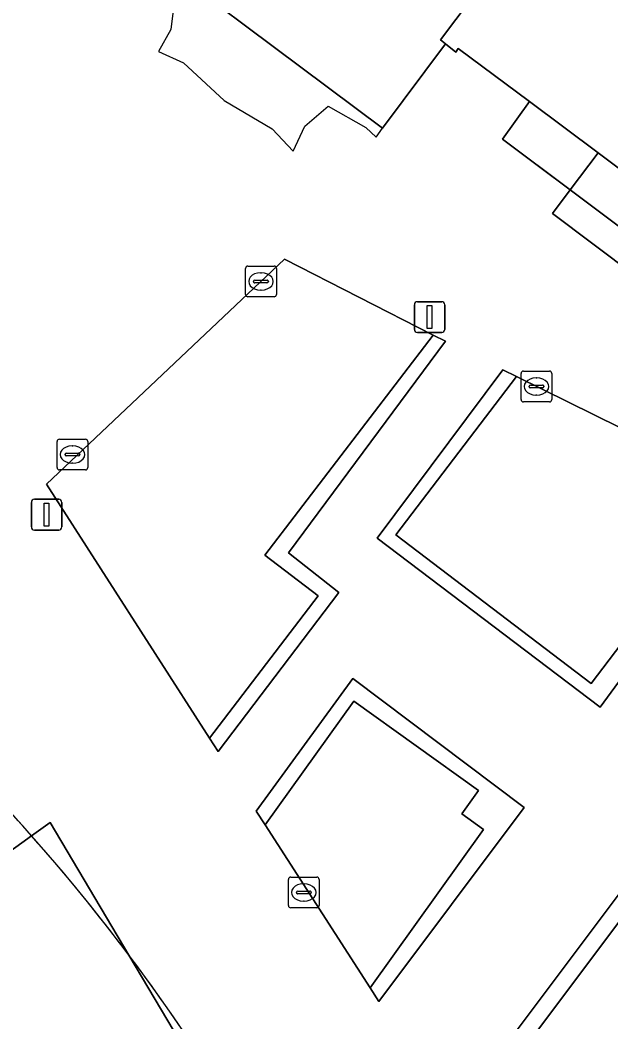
# Model space of a CAD drawing. Extents: x 159716 to 160783, y 383290 to 384031.
# Drawn here: x 160334.73 to 160353.97, y 383782.17 to 383814.78 of the extents above; entities that cross this region are included whole.
import ezdxf

# ---------------------------------------------------------------- set-up
doc = ezdxf.new("R2010")
doc.units = 0
for name, color, linetype in [('IMGEO_Groenvoorziening', 7, 'Continuous'), ('IMGEO_Kolk', 7, 'Continuous'), ('IMGEO_Lichtmast', 7, 'Continuous'), ('IMGEO_Muur', 7, 'Continuous'), ('IMGEO_Pand', 7, 'Continuous'), ('IMGEO_Pand_overbouw', 7, 'Continuous'), ('IMGEO_Voetpad_open', 7, 'Continuous')]:
    doc.layers.add(name, color=color, linetype=linetype)

msp = doc.modelspace()

# ---------------------------------------------------------------- linework, layer by layer
at = {"layer": 'IMGEO_Groenvoorziening'}
for points in [[(160370.087, 383796.189), (160370.97, 383797.365), (160353.549, 383810.457), (160352.644, 383809.254)], [(160352.644, 383809.254), (160352.069, 383808.487), (160369.487, 383795.389), (160370.087, 383796.189)], [(160348.177, 383804.529), (160343.334, 383806.994), (160335.583, 383799.672), (160340.9, 383791.41), (160344.432, 383796.036), (160342.702, 383797.358)], [(160357.838, 383799.125), (160355.948, 383800.683), (160350.888, 383803.176), (160346.966, 383798.023), (160350.827, 383795.084), (160353.319, 383793.188)], [(160342.706, 383788.58), (160346.123, 383783.282), (160349.823, 383788.437), (160349.113, 383788.947), (160349.651, 383789.697), (160345.595, 383792.607)], [(160349.11, 383778.603), (160352.449, 383773.374), (160359.187, 383782.35), (160354.54, 383785.838)]]:
    msp.add_lwpolyline(points, close=True, dxfattribs=at)
at = {"layer": 'IMGEO_Kolk'}
for p, q in [((160342.071, 383805.848), (160342.071, 383806.7)), ((160342.146, 383806.774), (160342.998, 383806.774)), ((160342.559, 383806.554), (160342.584, 383806.554)), ((160343.072, 383806.7), (160343.072, 383805.848)), ((160342.33, 383806.268), (160342.33, 383806.28)), ((160342.768, 383806.231), (160342.37, 383806.231)), ((160342.373, 383806.317), (160342.771, 383806.317)), ((160342.814, 383806.28), (160342.814, 383806.268)), ((160342.582, 383805.994), (160342.557, 383805.994)), ((160342.998, 383805.774), (160342.146, 383805.774)), ((160351.041, 383802.428), (160351.041, 383803.28)), ((160351.116, 383803.354), (160351.968, 383803.354)), ((160352.042, 383803.28), (160352.042, 383802.428)), ((160351.343, 383802.897), (160351.741, 383802.897)), ((160351.529, 383803.134), (160351.554, 383803.134)), ((160351.3, 383802.848), (160351.3, 383802.86)), ((160351.738, 383802.811), (160351.34, 383802.811)), ((160351.552, 383802.574), (160351.527, 383802.574)), ((160351.784, 383802.86), (160351.784, 383802.848)), ((160351.968, 383802.354), (160351.116, 383802.354)), ((160335.931, 383800.213), (160335.931, 383801.065)), ((160336.006, 383801.139), (160336.858, 383801.139)), ((160336.932, 383801.065), (160336.932, 383800.213)), ((160336.19, 383800.633), (160336.19, 383800.645)), ((160336.628, 383800.596), (160336.23, 383800.596)), ((160336.233, 383800.682), (160336.631, 383800.682)), ((160336.419, 383800.919), (160336.444, 383800.919)), ((160336.674, 383800.645), (160336.674, 383800.633)), ((160336.442, 383800.359), (160336.417, 383800.359)), ((160336.858, 383800.139), (160336.006, 383800.139)), ((160343.465, 383785.957), (160343.465, 383786.809)), ((160343.54, 383786.883), (160344.392, 383786.883)), ((160343.953, 383786.663), (160343.978, 383786.663)), ((160344.466, 383786.809), (160344.466, 383785.957)), ((160343.724, 383786.377), (160343.724, 383786.389)), ((160344.162, 383786.34), (160343.764, 383786.34)), ((160343.767, 383786.426), (160344.165, 383786.426)), ((160344.208, 383786.389), (160344.208, 383786.377)), ((160343.976, 383786.103), (160343.951, 383786.103)), ((160344.392, 383785.883), (160343.54, 383785.883))]:
    msp.add_line(p, q, dxfattribs=at)
for points in [[(160342.071, 383805.848), (160342.071, 383806.7)], [(160342.146, 383806.774), (160342.998, 383806.774)], [(160343.072, 383806.7), (160343.072, 383805.848)], [(160342.998, 383805.774), (160342.146, 383805.774)], [(160351.041, 383802.428), (160351.041, 383803.28)], [(160351.116, 383803.354), (160351.968, 383803.354)], [(160352.042, 383803.28), (160352.042, 383802.428)], [(160351.968, 383802.354), (160351.116, 383802.354)], [(160335.931, 383800.213), (160335.931, 383801.065)], [(160336.006, 383801.139), (160336.858, 383801.139)], [(160336.932, 383801.065), (160336.932, 383800.213)], [(160336.858, 383800.139), (160336.006, 383800.139)], [(160343.465, 383785.957), (160343.465, 383786.809)], [(160343.54, 383786.883), (160344.392, 383786.883)], [(160344.466, 383786.809), (160344.466, 383785.957)], [(160344.392, 383785.883), (160343.54, 383785.883)]]:
    msp.add_lwpolyline(points, dxfattribs=at)
for centre, radius, start, end in [((160342.148, 383806.698), 0.0765, 91.552, 178.448), ((160342.148, 383806.698), 0.0765, 91.552, 178.448), ((160342.996, 383806.698), 0.0765, 1.552, 88.448), ((160342.996, 383806.698), 0.0765, 1.552, 88.448), ((160342.37, 383806.277), 0.0403, 85.8775, 175.7526), ((160342.367, 383806.267), 0.0366, 178.938, 274.7102), ((160342.771, 383806.274), 0.043, 264.8664, 352.4533), ((160342.775, 383806.279), 0.0386, 1.7309, 96.639), ((160342.148, 383805.85), 0.0765, 181.552, 268.448), ((160342.148, 383805.85), 0.0765, 181.552, 268.448), ((160342.996, 383805.85), 0.0765, 271.552, 358.448), ((160342.996, 383805.85), 0.0765, 271.552, 358.448), ((160351.118, 383803.278), 0.0765, 91.552, 178.448), ((160351.118, 383803.278), 0.0765, 91.552, 178.448), ((160351.966, 383803.278), 0.0765, 1.552, 88.448), ((160351.966, 383803.278), 0.0765, 1.552, 88.448), ((160351.34, 383802.857), 0.0403, 85.8775, 175.7526), ((160351.745, 383802.859), 0.0386, 1.7309, 96.639), ((160351.337, 383802.847), 0.0366, 178.938, 274.7102), ((160351.741, 383802.854), 0.043, 264.8664, 352.4533), ((160351.118, 383802.43), 0.0765, 181.552, 268.448), ((160351.118, 383802.43), 0.0765, 181.552, 268.448), ((160351.966, 383802.43), 0.0765, 271.552, 358.448), ((160351.966, 383802.43), 0.0765, 271.552, 358.448), ((160336.008, 383801.063), 0.0765, 91.552, 178.448), ((160336.008, 383801.063), 0.0765, 91.552, 178.448), ((160336.856, 383801.063), 0.0765, 1.552, 88.448), ((160336.856, 383801.063), 0.0765, 1.552, 88.448), ((160336.23, 383800.642), 0.0403, 85.8775, 175.7526), ((160336.227, 383800.632), 0.0366, 178.938, 274.7102), ((160336.631, 383800.639), 0.043, 264.8664, 352.4533), ((160336.635, 383800.644), 0.0386, 1.7309, 96.639), ((160336.008, 383800.215), 0.0765, 181.552, 268.448), ((160336.008, 383800.215), 0.0765, 181.552, 268.448), ((160336.856, 383800.215), 0.0765, 271.552, 358.448), ((160336.856, 383800.215), 0.0765, 271.552, 358.448), ((160343.542, 383786.807), 0.0765, 91.552, 178.448), ((160343.542, 383786.807), 0.0765, 91.552, 178.448), ((160344.39, 383786.807), 0.0765, 1.552, 88.448), ((160344.39, 383786.807), 0.0765, 1.552, 88.448), ((160343.764, 383786.386), 0.0403, 85.8775, 175.7526), ((160343.761, 383786.376), 0.0366, 178.938, 274.7102), ((160344.165, 383786.383), 0.043, 264.8664, 352.4533), ((160344.169, 383786.388), 0.0386, 1.7309, 96.639), ((160343.542, 383785.959), 0.0765, 181.552, 268.448), ((160343.542, 383785.959), 0.0765, 181.552, 268.448), ((160344.39, 383785.959), 0.0765, 271.552, 358.448), ((160344.39, 383785.959), 0.0765, 271.552, 358.448)]:
    msp.add_arc(centre, radius, start, end, dxfattribs=at)
for centre, major_axis, ratio, start_param, end_param in [((160342.558, 383806.274), (-0.387, 0.002), 0.722429, 4.712389, 7.853982), ((160342.583, 383806.274), (-0.39, 0.002), 0.717154, 1.570796, 4.712389), ((160351.528, 383802.854), (-0.387, 0.002), 0.722429, 4.712389, 7.853982), ((160351.553, 383802.854), (-0.39, 0.002), 0.717154, 1.570796, 4.712389), ((160336.418, 383800.639), (-0.387, 0.002), 0.722429, 4.712389, 7.853982), ((160336.443, 383800.639), (-0.39, 0.002), 0.717154, 1.570796, 4.712389), ((160343.952, 383786.383), (-0.387, 0.002), 0.722429, 4.712389, 7.853982), ((160343.977, 383786.383), (-0.39, 0.002), 0.717154, 1.570796, 4.712389)]:
    msp.add_ellipse(centre, major_axis=major_axis, ratio=ratio, start_param=start_param, end_param=end_param, dxfattribs=at)
at = {"layer": 'IMGEO_Lichtmast'}
for p, q in [((160347.568, 383804.713), (160347.568, 383805.513)), ((160347.568, 383805.513), (160347.568, 383804.713)), ((160347.668, 383805.613), (160348.458, 383805.613)), ((160348.458, 383805.613), (160347.668, 383805.613)), ((160348.558, 383805.513), (160348.558, 383804.713)), ((160348.558, 383804.713), (160348.558, 383805.513)), ((160348.458, 383804.613), (160347.668, 383804.613)), ((160347.668, 383804.613), (160348.458, 383804.613)), ((160335.096, 383798.281), (160335.096, 383799.081)), ((160335.096, 383799.081), (160335.096, 383798.281)), ((160335.196, 383799.181), (160335.986, 383799.181)), ((160335.986, 383799.181), (160335.196, 383799.181)), ((160336.086, 383799.081), (160336.086, 383798.281)), ((160336.086, 383798.281), (160336.086, 383799.081)), ((160335.986, 383798.181), (160335.196, 383798.181)), ((160335.196, 383798.181), (160335.986, 383798.181))]:
    msp.add_line(p, q, dxfattribs=at)
for points in [[(160347.988, 383805.488), (160348.138, 383805.488), (160348.138, 383804.738), (160347.988, 383804.738), (160347.988, 383805.488)], [(160335.516, 383799.056), (160335.666, 383799.056), (160335.666, 383798.306), (160335.516, 383798.306), (160335.516, 383799.056)]]:
    msp.add_lwpolyline(points, dxfattribs=at)
for centre, start, end in [((160347.668, 383805.513), 90, 180), ((160347.668, 383805.513), 90, 180), ((160348.458, 383805.513), 0, 90), ((160348.458, 383805.513), 360, 90), ((160347.668, 383804.713), 180, 270), ((160347.668, 383804.713), 180, 270), ((160348.458, 383804.713), 270, 0), ((160348.458, 383804.713), 270, 0), ((160335.196, 383799.081), 90, 180), ((160335.196, 383799.081), 90, 180), ((160335.986, 383799.081), 0, 90), ((160335.986, 383799.081), 360, 90), ((160335.196, 383798.281), 180, 270), ((160335.196, 383798.281), 180, 270), ((160335.986, 383798.281), 270, 0), ((160335.986, 383798.281), 270, 0)]:
    msp.add_arc(centre, 0.1, start, end, dxfattribs=at)
at = {"layer": 'IMGEO_Muur'}
for points in [[(160343.467, 383797.442), (160348.579, 383804.325), (160348.177, 383804.529), (160342.702, 383797.358), (160344.432, 383796.036), (160340.9, 383791.41), (160341.179, 383790.976), (160345.106, 383796.147)], [(160350.888, 383803.176), (160350.451, 383803.391), (160346.352, 383797.918), (160353.612, 383792.415), (160358.277, 383798.763), (160357.838, 383799.125), (160353.319, 383793.188), (160350.827, 383795.084), (160346.966, 383798.023)], [(160345.558, 383793.352), (160342.413, 383789.034), (160342.706, 383788.58), (160345.595, 383792.607), (160349.651, 383789.697), (160349.113, 383788.947), (160349.823, 383788.437), (160346.123, 383783.282), (160346.41, 383782.837), (160351.144, 383789.145)], [(160354.468, 383786.644), (160348.801, 383779.086), (160349.11, 383778.603), (160354.54, 383785.838), (160359.187, 383782.35), (160352.449, 383773.374), (160352.799, 383772.827), (160359.981, 383782.403)]]:
    msp.add_lwpolyline(points, close=True, dxfattribs=at)
at = {"layer": 'IMGEO_Pand'}
for points in [[(160348.576, 383814.012), (160348.421, 383814.139), (160355.576, 383823.637), (160355.775, 383823.487), (160356.096, 383823.922), (160327.127, 383845.65), (160324.122, 383838.696), (160323.018, 383834.826), (160321.613, 383829.907), (160336.795, 383818.544), (160346.525, 383811.261)], [(160348.421, 383814.139), (160348.576, 383814.012), (160348.915, 383813.736), (160348.997, 383813.858), (160351.318, 383812.134), (160353.549, 383810.457), (160370.97, 383797.365), (160372.063, 383796.543), (160379.351, 383791.065), (160381.881, 383789.164), (160384.235, 383787.442), (160391.356, 383796.814), (160356.09, 383823.249), (160355.775, 383823.487), (160355.576, 383823.637)]]:
    msp.add_lwpolyline(points, close=True, dxfattribs=at)
at = {"layer": 'IMGEO_Pand_overbouw'}
for points in [[(160339.787, 383815.711), (160339.636, 383814.476), (160339.233, 383813.762), (160340.051, 383813.394), (160341.372, 383812.165), (160342.934, 383811.239), (160343.623, 383810.512), (160344.001, 383811.333), (160344.756, 383811.984), (160345.99, 383811.29), (160346.326, 383810.965), (160346.525, 383811.261), (160336.795, 383818.544)], [(160340.232, 383781.582), (160339.722, 383782.331), (160339.202, 383783.073), (160338.671, 383783.807), (160338.129, 383784.533), (160337.577, 383785.251), (160337.015, 383785.96), (160336.443, 383786.661), (160335.862, 383787.353), (160335.27, 383788.036), (160334.67, 383788.71)]]:
    msp.add_lwpolyline(points, dxfattribs=at)
msp.add_lwpolyline([(160351.318, 383812.134), (160350.435, 383810.908), (160380.987, 383788.025), (160381.881, 383789.164), (160379.351, 383791.065), (160372.063, 383796.543), (160370.97, 383797.365), (160353.549, 383810.457)], close=True, dxfattribs=at)
at = {"layer": 'IMGEO_Voetpad_open'}
for points in [[(160352.069, 383808.487), (160352.644, 383809.254), (160350.435, 383810.908), (160351.318, 383812.134), (160348.997, 383813.858), (160348.915, 383813.736), (160348.576, 383814.012), (160346.525, 383811.261), (160336.795, 383818.544)], [(160345.177, 383772.721), (160346.923, 383769.782), (160358.655, 383762.241), (160357.071, 383759.97), (160358.15, 383759.163), (160358.686, 383759.856), (160362.347, 383757.087), (160364.582, 383760.072), (160364.378, 383760.225), (160364.972, 383760.986), (160364.161, 383761.62), (160379.691, 383782.36), (160380.203, 383781.976), (160384.235, 383787.442), (160381.881, 383789.164), (160380.987, 383788.025), (160378.482, 383789.902), (160377.888, 383789.108), (160370.619, 383794.608), (160371.185, 383795.367), (160370.087, 383796.189), (160369.487, 383795.389), (160352.069, 383808.487)], [(160335.102, 383788.227), (160335.706, 383788.663), (160338.272, 383784.343)], [(160338.272, 383784.343), (160335.706, 383788.663), (160335.102, 383788.227)], [(160335.102, 383788.227), (160328.528, 383783.487)], [(160328.528, 383783.487), (160335.102, 383788.227)], [(160345.177, 383772.721), (160338.272, 383784.343)], [(160338.272, 383784.343), (160345.177, 383772.721)]]:
    msp.add_lwpolyline(points, dxfattribs=at)
for points in [[(160353.549, 383810.457), (160351.318, 383812.134), (160350.435, 383810.908), (160352.644, 383809.254)], [(160345.106, 383796.147), (160341.179, 383790.976), (160340.9, 383791.41), (160335.583, 383799.672), (160343.334, 383806.994), (160348.177, 383804.529), (160348.579, 383804.325), (160343.467, 383797.442)], [(160346.352, 383797.918), (160350.451, 383803.391), (160350.888, 383803.176), (160355.948, 383800.683), (160357.838, 383799.125), (160358.277, 383798.763), (160353.612, 383792.415)], [(160351.144, 383789.145), (160346.41, 383782.837), (160346.123, 383783.282), (160342.706, 383788.58), (160342.413, 383789.034), (160345.558, 383793.352)], [(160354.468, 383786.644), (160359.981, 383782.403), (160352.799, 383772.827), (160352.449, 383773.374), (160349.11, 383778.603), (160348.801, 383779.086)]]:
    msp.add_lwpolyline(points, close=True, dxfattribs=at)
for centre, radius, start, end in [((160288.274, 383746.77), 62.543, 41.5184, 47.87394), ((160288.274, 383746.77), 62.543, 41.5184, 47.87394), ((160288.458, 383746.922), 62.303, 36.9144, 41.52611), ((160288.458, 383746.922), 62.303, 36.9144, 41.52611), ((160288.334, 383746.811), 62.47, 24.50428, 36.9275), ((160288.334, 383746.811), 62.47, 24.50428, 36.9275), ((160290.265, 383748.707), 51.707, 27.47, 42.2702), ((160290.265, 383748.707), 51.707, 27.47, 42.2702)]:
    msp.add_arc(centre, radius, start, end, dxfattribs=at)

doc.saveas('drawing.dxf')
